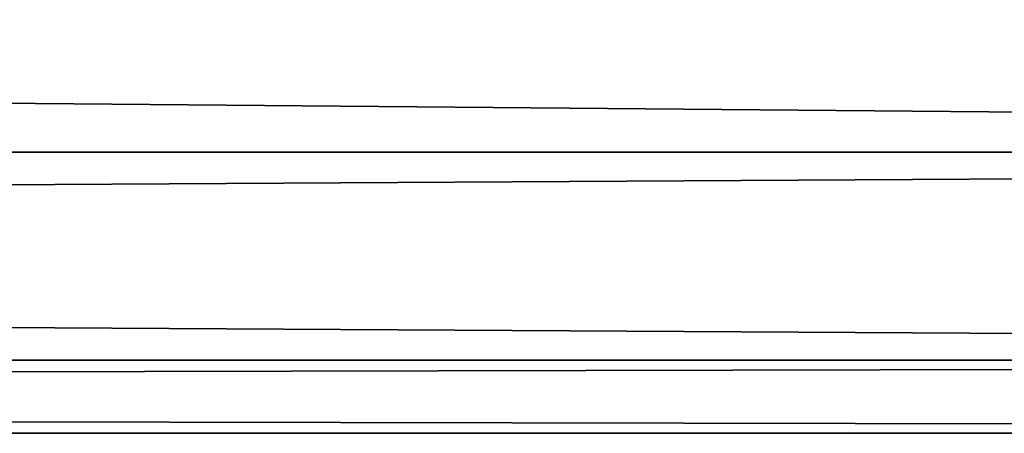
# Model space of a CAD drawing. Extents: x -250 to 250, y -426 to 356.
# Tile 977 of 1056: x 144.4 to 155.69, y 231 to 235.74. Entities that reach past the tile are written whole.
import ezdxf

# ---------------------------------------------------------------- set-up
doc = ezdxf.new("R2010")
doc.units = 0
doc.header["$LTSCALE"] = 41.718519
doc.layers.add('17', color=7, linetype='CONTINUOUS')
doc.layers.add('18', color=7, linetype='CONTINUOUS')

msp = doc.modelspace()

# ---------------------------------------------------------------- linework, layer by layer
at = {"layer": '17', "color": 7, "linetype": 'CONTINUOUS'}
for points in [[(210, 237.79, 10.163), (-210, 237.79, 10.163), (-210, 234.222, 7.778), (210, 237.79, 10.163)], [(210, 234.222, 7.778), (210, 237.79, 10.163), (-210, 234.222, 7.778), (210, 234.222, 7.778)], [(210, 234.222, 7.778), (-210, 234.222, 7.778), (-210, 231.837, 4.21), (210, 234.222, 7.778)], [(210, 231.837, 4.21), (210, 234.222, 7.778), (-210, 231.837, 4.21), (210, 231.837, 4.21)], [(210, 231.837, 4.21), (-210, 231.837, 4.21), (-210, 231), (210, 231.837, 4.21)], [(210, 231), (210, 231.837, 4.21), (-210, 231), (210, 231)]]:
    msp.add_3dface(points, dxfattribs=at)
at = {"layer": '18', "color": 7, "linetype": 'CONTINUOUS'}
for points in [[(210, 234.222, -7.778), (-210, 234.222, -7.778), (-210, 237.79, -10.163), (210, 234.222, -7.778)], [(210, 237.79, -10.163), (210, 234.222, -7.778), (-210, 237.79, -10.163), (210, 237.79, -10.163)], [(210, 231.837, -4.21), (-210, 231.837, -4.21), (-210, 234.222, -7.778), (210, 231.837, -4.21)], [(210, 234.222, -7.778), (210, 231.837, -4.21), (-210, 234.222, -7.778), (210, 234.222, -7.778)], [(210, 231.837, -4.21), (210, 231), (-210, 231.837, -4.21), (210, 231.837, -4.21)], [(210, 231), (-210, 231), (-210, 231.837, -4.21), (210, 231)]]:
    msp.add_3dface(points, dxfattribs=at)

doc.saveas('drawing.dxf')
